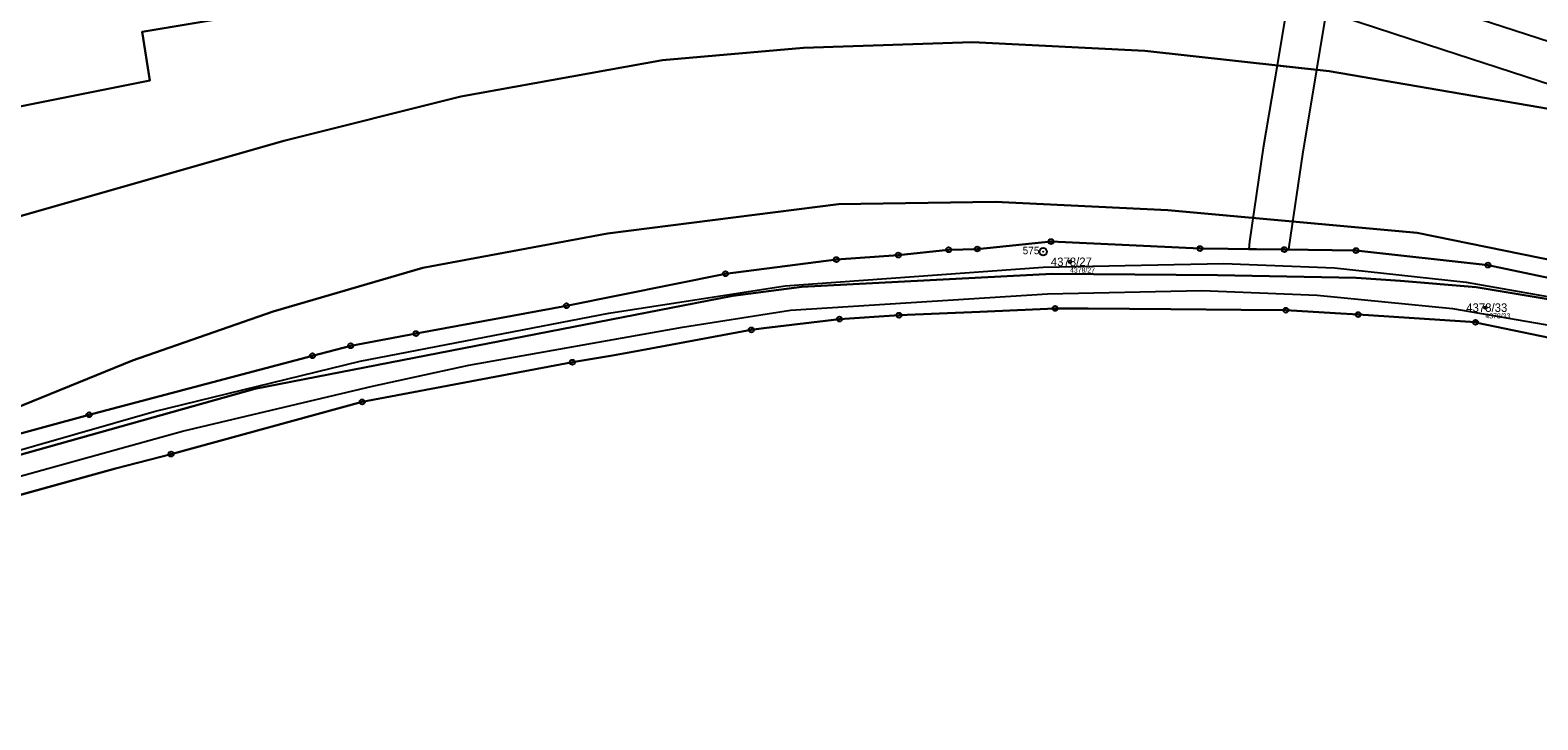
# Model space of a CAD drawing. Extents: x -739214 to -733252, y -1147612 to -1142842.
# Drawn here: x -738866.3 to -738564.8, y -1144928.2 to -1144790.3 of the extents above; entities that cross this region are included whole.
import ezdxf

# ---------------------------------------------------------------- set-up
doc = ezdxf.new("R2010")
doc.units = 0
for name, color, linetype in [('Definiční body', 7, 'Continuous'), ('Hranice parcel', 7, 'Continuous'), ('Parcelní čísla', 7, 'Continuous'), ('Polygon ku', 7, 'Continuous'), ('Polygon parcely', 7, 'Continuous'), ('Vnitřní kresba', 7, 'Continuous'), ('Věcná břemena k části', 7, 'Continuous'), ('Značky bodu BP', 7, 'Continuous')]:
    doc.layers.add(name, color=color, linetype=linetype)

msp = doc.modelspace()

# ---------------------------------------------------------------- linework, layer by layer
at = {"layer": 'Definiční body'}
for centre in [(-738658.36, -1144836.65), (-738575.28, -1144845.81)]:
    msp.add_circle(centre, 0.25, dxfattribs=at)
at = {"layer": 'Hranice parcel'}
for p, q in [((-738638.21, -1144846.14), (-738654.76, -1144846.01)), ((-738624.16, -1144846.25), (-738638.21, -1144846.14)), ((-738775.85, -1144860.12), (-738799.93, -1144864.67)), ((-738799.93, -1144864.67), (-738838.16, -1144875.1)), ((-738838.16, -1144875.1), (-738849.3, -1144878)), ((-738849.3, -1144878), (-738887.77, -1144888.62))]:
    msp.add_line(p, q, dxfattribs=at)
for points in [[(-739010.95, -1144831.34), (-738983.69, -1144828.66), (-738842.39, -1144800.36), (-738843.93, -1144790.67), (-738744.85, -1144774.09), (-738714.09, -1144771.16), (-738672.93, -1144769.95), (-738647.4, -1144770.87), (-738608.88, -1144775.47), (-738559.97, -1144783.32), (-738403.07, -1144818.2), (-738275.19, -1144842.8), (-738222.95, -1144854.1)], [(-739027.67, -1144857.46), (-738992.46, -1144853.73), (-738917.5, -1144839.91), (-738891.73, -1144834.17), (-738815.59, -1144812.45), (-738780.22, -1144803.6), (-738739.88, -1144796.31), (-738711.66, -1144793.84), (-738677.86, -1144792.75), (-738643.41, -1144794.46), (-738606.51, -1144798.5), (-738557.98, -1144806.88), (-738508.97, -1144817.73), (-738452.34, -1144832.16), (-738403.37, -1144842.31), (-738342.86, -1144853.25), (-738340.53, -1144843.9), (-738314.2, -1144850.2), (-738249.1, -1144861.78), (-738227.24, -1144869.31), (-738184.57, -1144877.61)], [(-738169.01, -1144924.75), (-738195.07, -1144921.01), (-738286.79, -1144899.32), (-738320.56, -1144886.02), (-738408.45, -1144868.62), (-738487.54, -1144851.49), (-738588.91, -1144830.88), (-738638.78, -1144826.32), (-738673.3, -1144824.64), (-738704.69, -1144825.12), (-738750.85, -1144830.99), (-738787.79, -1144837.83), (-738817.73, -1144846.58), (-738845.89, -1144856.41), (-738873.28, -1144867.5), (-738904.89, -1144877.94), (-738898.34, -1144879.32)], [(-738890.89, -1144877.1), (-738854.54, -1144867.24), (-738809.87, -1144855.44), (-738802.23, -1144853.44), (-738789.15, -1144850.99), (-738759.08, -1144845.45), (-738727.27, -1144839.03), (-738705.08, -1144836.2), (-738692.71, -1144835.3), (-738682.65, -1144834.25), (-738676.91, -1144834.09), (-738662.16, -1144832.6), (-738632.35, -1144833.99), (-738615.48, -1144834.21), (-738601.17, -1144834.4), (-738574.76, -1144837.31), (-738533.93, -1144845.89)], [(-738899.72, -1144884.02), (-738821.39, -1144862.04), (-738725.77, -1144843.47), (-738711.99, -1144841.62), (-738661.93, -1144839.04), (-738628.87, -1144839.29), (-738601.14, -1144839.88), (-738592.23, -1144840.48), (-738577.1, -1144841.73), (-738561.11, -1144844.38), (-738486.7, -1144861.75), (-738405.9, -1144879.09), (-738397.96, -1144881.28), (-738366.32, -1144891.05), (-738341.66, -1144899.82), (-738329.18, -1144905.82), (-738311.61, -1144913.96), (-738296.14, -1144919.97), (-738278.68, -1144924.38), (-738260.22, -1144927.04), (-738238.07, -1144927.93), (-738234.71, -1144928.24)], [(-738654.76, -1144846.01), (-738661.34, -1144845.96), (-738676.39, -1144846.62)], [(-738676.39, -1144846.62), (-738692.55, -1144847.33), (-738704.47, -1144848.1), (-738719.58, -1144849.95)], [(-738605.33, -1144846.92), (-738615.19, -1144846.32), (-738624.16, -1144846.25)], [(-738576.91, -1144848.82), (-738577.25, -1144848.75), (-738600.73, -1144847.2), (-738605.33, -1144846.92)], [(-738510.91, -1144863.87), (-738537.07, -1144857.11), (-738576.91, -1144848.82)], [(-738719.58, -1144849.95), (-738722.12, -1144850.26), (-738744, -1144854.29)], [(-738744, -1144854.29), (-738749.86, -1144855.37), (-738757.9, -1144856.73), (-738775.85, -1144860.12)]]:
    msp.add_lwpolyline(points, dxfattribs=at)
at = {"layer": 'Polygon ku'}
for points in [[(-738887.77, -1144888.62), (-738849.3, -1144878), (-738838.16, -1144875.1), (-738799.93, -1144864.67), (-738775.85, -1144860.12), (-738757.9, -1144856.73), (-738749.86, -1144855.37), (-738744, -1144854.29), (-738722.12, -1144850.26), (-738719.58, -1144849.95), (-738704.47, -1144848.1), (-738692.55, -1144847.33), (-738676.39, -1144846.62), (-738661.34, -1144845.96), (-738654.76, -1144846.01), (-738638.21, -1144846.14), (-738624.16, -1144846.25), (-738615.19, -1144846.32), (-738605.33, -1144846.92), (-738600.73, -1144847.2), (-738577.25, -1144848.75)], [(-738577.25, -1144848.75), (-738576.91, -1144848.82), (-738537.07, -1144857.11)]]:
    msp.add_lwpolyline(points, dxfattribs=at)
at = {"layer": 'Polygon parcely'}
for points in [[(-738983.69, -1144828.66), (-738842.39, -1144800.36), (-738843.93, -1144790.67), (-738744.85, -1144774.09), (-738714.09, -1144771.16), (-738672.93, -1144769.95), (-738647.4, -1144770.87), (-738608.88, -1144775.47), (-738559.97, -1144783.32)], [(-738559.97, -1144783.32), (-738608.88, -1144775.47), (-738647.4, -1144770.87), (-738672.93, -1144769.95), (-738714.09, -1144771.16), (-738744.85, -1144774.09), (-738843.93, -1144790.67), (-738842.39, -1144800.36), (-738983.69, -1144828.66)], [(-738891.73, -1144834.17), (-738815.59, -1144812.45), (-738780.22, -1144803.6), (-738739.88, -1144796.31), (-738711.66, -1144793.84), (-738677.86, -1144792.75), (-738643.41, -1144794.46), (-738606.51, -1144798.5), (-738557.98, -1144806.88)], [(-738173.83, -1144908.82), (-738182, -1144877.85), (-738184.57, -1144877.61), (-738227.24, -1144869.31), (-738249.1, -1144861.78), (-738314.2, -1144850.2), (-738340.53, -1144843.9), (-738342.86, -1144853.25), (-738403.37, -1144842.31), (-738452.34, -1144832.16), (-738508.97, -1144817.73), (-738557.98, -1144806.88), (-738606.51, -1144798.5), (-738643.41, -1144794.46), (-738677.86, -1144792.75), (-738711.66, -1144793.84), (-738739.88, -1144796.31), (-738780.22, -1144803.6), (-738815.59, -1144812.45), (-738891.73, -1144834.17)], [(-738169.01, -1144924.75), (-738195.07, -1144921.01), (-738286.79, -1144899.32), (-738320.56, -1144886.02), (-738408.45, -1144868.62), (-738487.54, -1144851.49), (-738588.91, -1144830.88), (-738638.78, -1144826.32), (-738673.3, -1144824.64), (-738704.69, -1144825.12), (-738750.85, -1144830.99), (-738787.79, -1144837.83), (-738817.73, -1144846.58), (-738845.89, -1144856.41), (-738873.28, -1144867.5)], [(-738873.28, -1144867.5), (-738845.89, -1144856.41), (-738817.73, -1144846.58), (-738787.79, -1144837.83), (-738750.85, -1144830.99), (-738704.69, -1144825.12), (-738673.3, -1144824.64), (-738638.78, -1144826.32), (-738588.91, -1144830.88), (-738487.54, -1144851.49), (-738408.45, -1144868.62), (-738320.56, -1144886.02), (-738286.79, -1144899.32), (-738195.07, -1144921.01), (-738169.01, -1144924.75)], [(-738890.89, -1144877.1), (-738854.54, -1144867.24), (-738809.87, -1144855.44), (-738802.23, -1144853.44), (-738789.15, -1144850.99), (-738759.08, -1144845.45), (-738727.27, -1144839.03), (-738705.08, -1144836.2), (-738692.71, -1144835.3), (-738682.65, -1144834.25), (-738676.91, -1144834.09), (-738662.16, -1144832.6), (-738632.35, -1144833.99), (-738615.48, -1144834.21), (-738601.17, -1144834.4), (-738574.76, -1144837.31), (-738533.93, -1144845.89)], [(-738533.93, -1144845.89), (-738574.76, -1144837.31), (-738601.17, -1144834.4), (-738615.48, -1144834.21), (-738632.35, -1144833.99), (-738662.16, -1144832.6), (-738676.91, -1144834.09), (-738682.65, -1144834.25), (-738692.71, -1144835.3), (-738705.08, -1144836.2), (-738727.27, -1144839.03), (-738759.08, -1144845.45), (-738789.15, -1144850.99), (-738802.23, -1144853.44), (-738809.87, -1144855.44), (-738854.54, -1144867.24), (-738890.89, -1144877.1)], [(-738899.72, -1144884.02), (-738821.39, -1144862.04), (-738725.77, -1144843.47), (-738711.99, -1144841.62), (-738661.93, -1144839.04), (-738628.87, -1144839.29), (-738601.14, -1144839.88), (-738592.23, -1144840.48), (-738577.1, -1144841.73), (-738561.11, -1144844.38)], [(-738561.11, -1144844.38), (-738577.1, -1144841.73), (-738592.23, -1144840.48), (-738601.14, -1144839.88), (-738628.87, -1144839.29), (-738661.93, -1144839.04), (-738711.99, -1144841.62), (-738725.77, -1144843.47), (-738821.39, -1144862.04), (-738899.72, -1144884.02)], [(-738887.77, -1144888.62), (-738849.3, -1144878), (-738838.16, -1144875.1), (-738799.93, -1144864.67), (-738775.85, -1144860.12), (-738757.9, -1144856.73), (-738749.86, -1144855.37), (-738744, -1144854.29), (-738722.12, -1144850.26), (-738719.58, -1144849.95), (-738704.47, -1144848.1), (-738692.55, -1144847.33), (-738676.39, -1144846.62), (-738661.34, -1144845.96), (-738654.76, -1144846.01), (-738638.21, -1144846.14), (-738624.16, -1144846.25), (-738615.19, -1144846.32), (-738605.33, -1144846.92), (-738600.73, -1144847.2), (-738577.25, -1144848.75), (-738576.91, -1144848.82), (-738537.07, -1144857.11)]]:
    msp.add_lwpolyline(points, dxfattribs=at)
at = {"layer": 'Vnitřní kresba'}
for p, q in [((-738715.31, -1144841.45), (-738663.71, -1144837.7)), ((-738663.71, -1144837.7), (-738627.65, -1144837)), ((-738627.65, -1144837), (-738605.44, -1144837.82)), ((-738605.44, -1144837.82), (-738579.14, -1144840.74)), ((-738750.6, -1144846.94), (-738715.31, -1144841.45)), ((-738662.89, -1144843.08), (-738631.97, -1144842.38)), ((-738631.97, -1144842.38), (-738608.95, -1144843.31)), ((-738579.14, -1144840.74), (-738557.8, -1144844.47)), ((-738714.26, -1144846.34), (-738662.89, -1144843.08)), ((-738608.95, -1144843.31), (-738581.88, -1144845.99)), ((-738800.35, -1144856.53), (-738750.6, -1144846.94)), ((-738735.88, -1144849.73), (-738714.26, -1144846.34)), ((-738581.88, -1144845.99), (-738552.31, -1144851.13)), ((-738778.62, -1144857.33), (-738735.88, -1144849.73)), ((-738841.54, -1144866.55), (-738800.35, -1144856.53)), ((-738797.9, -1144861.54), (-738778.62, -1144857.33)), ((-738835.85, -1144870.53), (-738797.9, -1144861.54)), ((-738896.94, -1144882.45), (-738841.54, -1144866.55)), ((-738874.62, -1144881.28), (-738835.85, -1144870.53))]:
    msp.add_line(p, q, dxfattribs=at)
at = {"layer": 'Věcná břemena k části'}
for points in [[(-738607.04, -1144786.57), (-738583.77, -1144794.22), (-738548.1, -1144805.77), (-738513.77, -1144816.67), (-738508.97, -1144817.73), (-738452.34, -1144832.16), (-738417.69, -1144839.34), (-738425.94, -1144836.65), (-738461.79, -1144824.81), (-738510.24, -1144809.4), (-738545.66, -1144798.15), (-738581.29, -1144786.62), (-738613.4, -1144776.07), (-738616.96, -1144797.36), (-738608.99, -1144798.23)], [(-738619.72, -1144813.85), (-738622.44, -1144832.6), (-738622.63, -1144834.12), (-738615.48, -1144834.21), (-738614.59, -1144834.22), (-738614.52, -1144833.68), (-738611.82, -1144815.09), (-738608.99, -1144798.23), (-738616.96, -1144797.36)]]:
    msp.add_lwpolyline(points, close=True, dxfattribs=at)
at = {"layer": 'Značky bodu BP'}
for centre, radius in [((-738682.65, -1144834.25), 0.5), ((-738676.91, -1144834.09), 0.5), ((-738663.73, -1144834.63), 0.75), ((-738662.16, -1144832.6), 0.5), ((-738662.16, -1144832.6), 0.0303), ((-738632.35, -1144833.99), 0.5), ((-738615.48, -1144834.21), 0.5), ((-738601.17, -1144834.4), 0.5), ((-738705.08, -1144836.2), 0.5), ((-738705.08, -1144836.2), 0.0303), ((-738692.71, -1144835.3), 0.5), ((-738692.71, -1144835.3), 0.0303), ((-738682.65, -1144834.25), 0.0303), ((-738676.91, -1144834.09), 0.0303), ((-738663.73, -1144834.63), 0.03), ((-738632.35, -1144833.99), 0.0303), ((-738615.48, -1144834.21), 0.0303), ((-738601.17, -1144834.4), 0.0303), ((-738574.76, -1144837.31), 0.5), ((-738727.27, -1144839.03), 0.5), ((-738727.27, -1144839.03), 0.0303), ((-738574.76, -1144837.31), 0.0303), ((-738759.08, -1144845.45), 0.5), ((-738759.08, -1144845.45), 0.0303), ((-738661.34, -1144845.96), 0.5), ((-738661.34, -1144845.96), 0.0303), ((-738615.19, -1144846.32), 0.5), ((-738704.47, -1144848.1), 0.5), ((-738704.47, -1144848.1), 0.0303), ((-738692.55, -1144847.33), 0.5), ((-738692.55, -1144847.33), 0.0303), ((-738615.19, -1144846.32), 0.0303), ((-738600.73, -1144847.2), 0.5), ((-738600.73, -1144847.2), 0.0303), ((-738577.25, -1144848.75), 0.5), ((-738577.25, -1144848.75), 0.0303), ((-738789.15, -1144850.99), 0.5), ((-738789.15, -1144850.99), 0.0303), ((-738722.12, -1144850.26), 0.5), ((-738722.12, -1144850.26), 0.0303), ((-738809.87, -1144855.44), 0.5), ((-738802.23, -1144853.44), 0.5), ((-738802.23, -1144853.44), 0.0303), ((-738809.87, -1144855.44), 0.0303), ((-738757.9, -1144856.73), 0.5), ((-738757.9, -1144856.73), 0.0303), ((-738854.54, -1144867.24), 0.5), ((-738799.93, -1144864.67), 0.5), ((-738799.93, -1144864.67), 0.0303), ((-738854.54, -1144867.24), 0.0303), ((-738838.16, -1144875.1), 0.5), ((-738838.16, -1144875.1), 0.0303)]:
    msp.add_circle(centre, radius, dxfattribs=at)

# ---------------------------------------------------------------- texts
at = {"layer": 'Definiční body'}
for s, p in [('4378/27', (-738658.36, -1144838.81)), ('4378/33', (-738575.28, -1144847.97))]:
    msp.add_text(s, height=1, dxfattribs=at).set_placement(p)
at = {"layer": 'Parcelní čísla'}
for s, p in [('4378/27', (-738662.2, -1144837.5)), ('4378/33', (-738579.12, -1144846.66))]:
    msp.add_text(s, height=1.7, dxfattribs=at).set_placement(p)
at = {"layer": 'Značky bodu BP'}
msp.add_text('575', height=1.5, dxfattribs=at).set_placement((-738667.83, -1144835.13))

doc.saveas('drawing.dxf')
